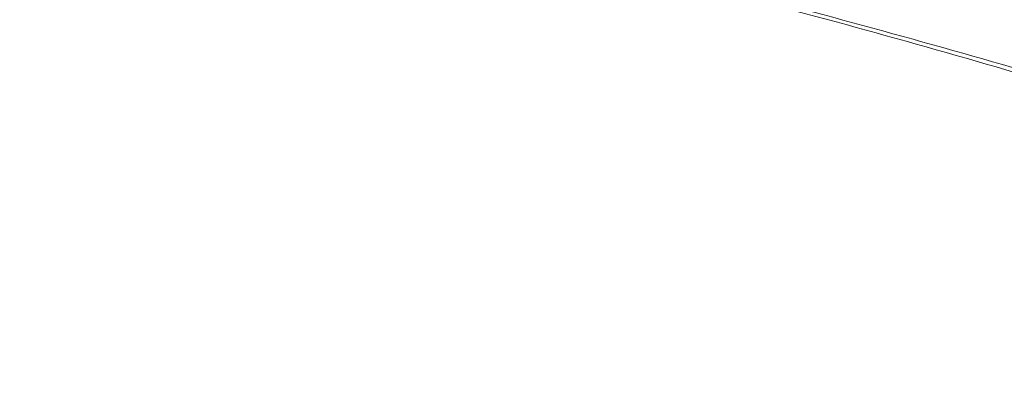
# Model space of a CAD drawing. Header units: millimetres. Extents: x 0 to 1118, y 0 to 864.
# Tile 264 of 313: x 817 to 842, y 543 to 552. Entities that reach past the tile are written whole.
import ezdxf

# ---------------------------------------------------------------- set-up
doc = ezdxf.new("R2010")
doc.units = ezdxf.units.MM

msp = doc.modelspace()

# ---------------------------------------------------------------- linework, layer by layer
at = {"color": 7, "linetype": 'Continuous', "lineweight": 15}
for points, knots in [([(827.345, 561.755), (828.392, 561.227), (830.491, 560.167), (833.619, 558.6), (836.698, 557.087), (839.732, 555.637), (842.807, 554.22), (845.874, 552.879), (848.906, 551.629), (850.856, 550.914), (851.836, 550.554)], [0, 0, 0, 0, 0.130981, 0.262824, 0.383159, 0.504312, 0.62825, 0.753257, 0.876035, 1, 1, 1, 1]), ([(862.19, 543.047), (862.19, 543.047), (861.657, 543.349), (860.565, 543.942), (858.336, 545.053), (855.447, 546.345), (851.856, 547.768), (848.143, 549.089), (844.34, 550.32), (840.461, 551.472), (836.524, 552.558), (831.215, 553.936), (826.517, 555.076), (821.836, 556.242), (818.481, 557.096), (815.857, 557.858), (814.536, 558.242)], [0, 0, 0, 0, 0, 0.041135, 0.082343, 0.161795, 0.24154, 0.321085, 0.400776, 0.480371, 0.560021, 0.639716, 0.799202, 0.839112, 0.918997, 1, 1, 1, 1])]:
    msp.add_open_spline(points, degree=3, knots=knots, dxfattribs=at)
at = {"color": 9, "linetype": 'Continuous', "lineweight": 0}
msp.add_open_spline([(806.11, 561.336), (806.377, 561.213), (807.221, 560.825), (808.709, 560.228), (810.568, 559.536), (812.484, 558.889), (815.093, 558.077), (818.407, 557.153), (821.759, 556.301), (826.442, 555.151), (831.137, 554.027), (836.445, 552.667), (840.378, 551.595), (844.252, 550.457), (848.051, 549.242), (851.755, 547.938), (855.346, 546.533), (858.228, 545.256), (860.464, 544.16), (861.545, 543.571), (862.086, 543.275)], degree=3, knots=[0, 0, 0, 0, 0.015879, 0.050062, 0.084129, 0.118667, 0.153247, 0.222024, 0.289796, 0.323636, 0.458775, 0.526218, 0.593693, 0.661061, 0.72837, 0.795789, 0.862992, 0.930411, 0.965177, 1, 1, 1, 1], dxfattribs=at)

doc.saveas('drawing.dxf')
